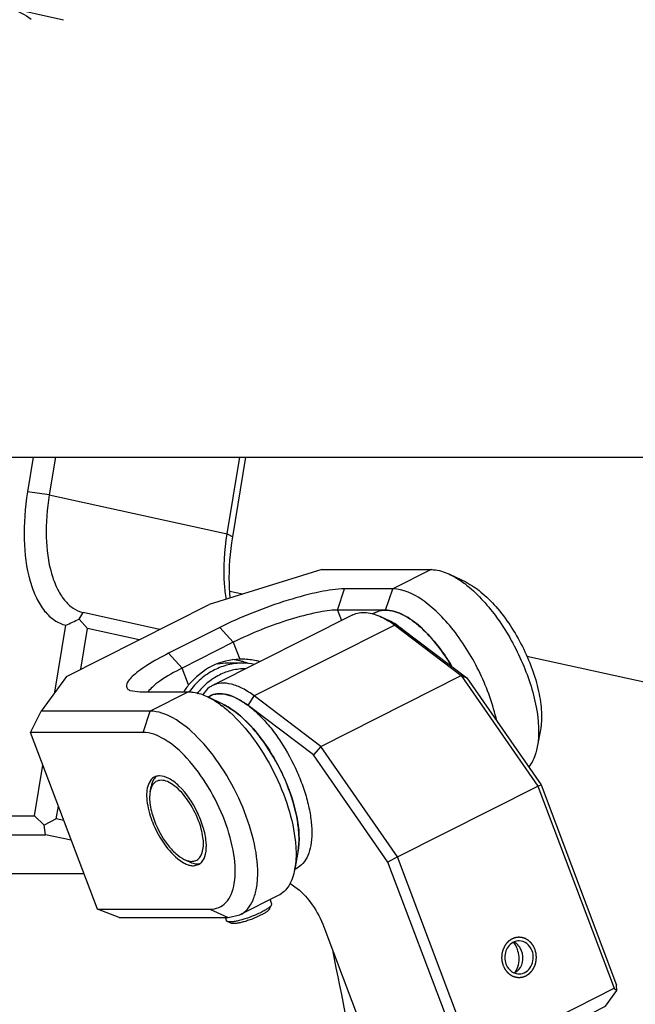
# Model space of a CAD drawing. Header units: millimetres. Extents: x -491 to 2059, y -393 to 795.
# Tile 290 of 323: x 1500 to 1515, y 151 to 175. Entities that reach past the tile are written whole.
import ezdxf

# ---------------------------------------------------------------- set-up
doc = ezdxf.new("R2010")
doc.units = ezdxf.units.MM
doc.header["$LTSCALE"] = 462.55
doc.layers.get('0').update_dxf_attribs({"linetype": 'CONTINUOUS'})
for name, color, linetype in [('2ND_ARM_V2_PITCH_ABL90', 7, 'CONTINUOUS'), ('_0302_DELTA_BOTTOM_COVER-3T_PBL108', 7, 'CONTINUOUS'), ('A2200202_ABL100', 7, 'CONTINUOUS'), ('A2300201_ABL98', 7, 'CONTINUOUS'), ('DR1SM11A1001_ABL95', 7, 'CONTINUOUS'), ('DR1SM11P1003_PBL96', 7, 'CONTINUOUS'), ('FWSRM-D10-V4-E2-T2_5_PBL204', 7, 'CONTINUOUS'), ('M2200201_PBL101', 7, 'CONTINUOUS'), ('M2200301_PBL202', 7, 'CONTINUOUS'), ('M2300101_PBL97', 7, 'CONTINUOUS'), ('M2300201_PBL99', 7, 'CONTINUOUS'), ('M2300301_PBL181', 7, 'CONTINUOUS'), ('M2300602_PBL109', 7, 'CONTINUOUS'), ('SSHH-ST-M3-5_203_PBL106', 7, 'CONTINUOUS'), ('WFM_0608_06_2_PBL102', 7, 'CONTINUOUS'), ('WFM_0608_06_2_PBL103', 7, 'CONTINUOUS'), ('오른쪽_7_VBL87', 7, 'CONTINUOUS')]:
    doc.layers.add(name, color=color, linetype=linetype)

# ---------------------------------------------------------------- blocks, each defined once
blk = doc.blocks.new('M2300101_PBL97', base_point=(2818.156, 1374.68))
at = {"layer": 'M2300101_PBL97', "color": 7}
for p, q in [((2820.383, 1385.495), (2813.379, 1383.33)), ((2820.383, 1385.495), (2827.176, 1385.495)), ((2829.347, 1384.709), (2828.379, 1385.18)), ((2824.795, 1384.295), (2821.795, 1384.295)), ((2804.512, 1378.861), (2813.379, 1383.33)), ((2824.348, 1382.979), (2821.348, 1382.979)), ((2814.033, 1381.895), (2810.858, 1380.295)), ((2814.879, 1380.979), (2811.704, 1379.379)), ((2815.371, 1379.93), (2815.276, 1379.928)), ((2804.512, 1378.861), (2802.921, 1376.695)), ((2808.45, 1377.989), (2809.095, 1377.895)), ((2809.095, 1377.895), (2812.095, 1377.895)), ((2814.266, 1377.109), (2813.298, 1377.58)), ((2802.267, 1375.379), (2802.921, 1376.695)), ((2809.714, 1376.695), (2802.921, 1376.695)), ((2833.974, 1375.527), (2833.777, 1374.468)), ((2806.424, 1364.381), (2802.267, 1375.379)), ((2809.267, 1375.379), (2802.267, 1375.379)), ((2818.894, 1367.927), (2818.697, 1366.868)), ((2812.402, 1367.084), (2812.718, 1367.156)), ((2817.671, 1365.229), (2815.289, 1364.029)), ((2807.771, 1363.864), (2806.424, 1364.381)), ((2806.424, 1364.381), (2813.424, 1364.381)), ((2807.771, 1363.864), (2814.564, 1363.864)), ((2814.564, 1363.864), (2815.289, 1364.029))]:
    blk.add_line(p, q, dxfattribs=at)
at = {"layer": 'M2300101_PBL97', "color": 2}
for p, q in [((2827.176, 1385.495), (2824.795, 1384.295)), ((2821.348, 1382.979), (2821.795, 1384.295)), ((2824.348, 1382.979), (2824.795, 1384.295)), ((2821.348, 1382.979), (2821.595, 1382.324)), ((2814.879, 1380.979), (2814.033, 1381.895)), ((2814.879, 1380.979), (2815.276, 1379.928)), ((2811.704, 1379.379), (2810.858, 1380.295)), ((2812.101, 1378.328), (2811.704, 1379.379)), ((2812.095, 1377.895), (2809.714, 1376.695)), ((2809.267, 1375.379), (2809.714, 1376.695)), ((2813.424, 1364.381), (2814.564, 1363.864))]:
    blk.add_line(p, q, dxfattribs=at)
at = {"layer": 'M2300101_PBL97', "color": 7}
for centre, radius, start, end in [((2825.211, 1379.292), 6.7, 52.7398, 52.91276), ((2814.363, 1375.934), 3.996, 77.05006, 83.27743), ((2814.354, 1375.894), 4.037, 74.04599, 77.0534), ((2814.343, 1375.857), 4.076, 69.01353, 74.04041), ((2814.918, 1375.973), 3.671, 145.80701, 148.26673), ((2814.903, 1375.983), 3.654, 140.07083, 145.80835), ((2810.13, 1371.692), 6.7, 52.7398, 52.91276), ((2810.282, 1371.954), 0.72, 94.91985, 103.28701), ((2810.288, 1371.888), 0.787, 89.96898, 94.94839), ((2815.668, 1372.09), 6.251, 200.70545, 201.26968), ((2812.426, 1367.737), 0.65, 296.72647, 307.51753), ((2812.414, 1367.752), 0.669, 307.51025, 309.95212), ((2812.389, 1367.781), 0.707, 310.0016, 316.8773), ((2814.57, 1367.636), 4.197, 349.44782, 350.16877)]:
    blk.add_arc(centre, radius, start, end, dxfattribs=at)
for points, knots in [([(2827.176, 1385.495), (2827.271, 1385.495), (2827.687, 1385.464), (2828.089, 1385.321), (2828.379, 1385.18)], [0, 0, 0, 0, 0.226401, 1, 1, 1, 1]), ([(2828.379, 1385.18), (2828.451, 1385.145), (2828.755, 1384.986), (2829.042, 1384.794), (2829.251, 1384.636)], [0, 0, 0, 0, 0.235218, 1, 1, 1, 1]), ([(2829.267, 1384.624), (2830.007, 1384.061), (2831.359, 1382.559), (2832.862, 1379.93), (2833.782, 1377.163), (2833.928, 1375.277), (2833.777, 1374.468)], [0, 0, 0, 0, 0.242475, 0.519182, 0.785294, 1, 1, 1, 1]), ([(2829.347, 1384.709), (2829.678, 1384.547), (2830.347, 1384.089), (2831.62, 1382.817), (2832.945, 1380.765), (2833.807, 1378.479), (2834.071, 1376.699), (2834.042, 1375.889), (2833.974, 1375.527)], [0, 0, 0, 0, 0.102625, 0.223641, 0.499993, 0.776347, 0.897364, 1, 1, 1, 1]), ([(2821.795, 1384.295), (2821.288, 1384.295), (2820.096, 1384.104), (2818.189, 1383.596), (2816.099, 1382.85), (2814.702, 1382.232), (2814.033, 1381.895)], [0, 0, 0, 0, 0.186256, 0.43985, 0.724936, 1, 1, 1, 1]), ([(2831.256, 1376.095), (2831.033, 1377.109), (2830.31, 1379.098), (2828.967, 1381.317), (2827.658, 1382.794), (2826.482, 1383.79), (2825.442, 1384.295), (2824.795, 1384.295)], [0, 0, 0, 0, 0.284764, 0.57436, 0.706198, 0.822673, 1, 1, 1, 1]), ([(2821.348, 1382.979), (2820.925, 1382.979), (2819.931, 1382.82), (2817.742, 1382.233), (2816.013, 1381.55), (2814.879, 1380.979)], [0, 0, 0, 0, 0.18634, 0.440048, 1, 1, 1, 1]), ([(2828.438, 1379.525), (2828.145, 1380.015), (2827.528, 1380.911), (2826.483, 1382.013), (2825.435, 1382.75), (2824.681, 1382.979), (2824.348, 1382.979)], [0, 0, 0, 0, 0.309982, 0.588018, 0.819171, 1, 1, 1, 1]), ([(2810.858, 1380.295), (2810.395, 1380.062), (2809.756, 1379.713), (2809.014, 1379.21), (2808.62, 1378.889), (2808.359, 1378.604), (2808.212, 1378.351), (2808.247, 1378.099), (2808.381, 1378.019), (2808.45, 1377.989)], [0, 0, 0, 0, 0.412777, 0.579255, 0.714318, 0.816487, 0.887692, 0.939836, 1, 1, 1, 1]), ([(2815.276, 1379.928), (2814.683, 1379.914), (2813.464, 1379.6), (2812.499, 1378.804), (2812.101, 1378.328)], [0, 0, 0, 0, 0.489033, 1, 1, 1, 1]), ([(2816.515, 1379.781), (2816.419, 1379.805), (2816.043, 1379.889), (2815.657, 1379.929), (2815.371, 1379.929)], [0, 0, 0, 0, 0.257349, 1, 1, 1, 1]), ([(2811.704, 1379.379), (2811.221, 1379.135), (2810.571, 1378.778), (2809.879, 1378.248), (2809.647, 1378.004), (2809.579, 1377.887)], [0, 0, 0, 0, 0.620769, 0.843876, 1, 1, 1, 1]), ([(2812.095, 1377.895), (2812.19, 1377.895), (2812.606, 1377.864), (2813.008, 1377.721), (2813.298, 1377.58)], [0, 0, 0, 0, 0.226401, 1, 1, 1, 1]), ([(2813.298, 1377.58), (2813.371, 1377.545), (2813.674, 1377.386), (2813.961, 1377.194), (2814.17, 1377.036)], [0, 0, 0, 0, 0.235218, 1, 1, 1, 1]), ([(2815.289, 1364.029), (2815.466, 1364.117), (2815.801, 1364.386), (2816.147, 1364.975), (2816.353, 1365.726), (2816.447, 1366.99), (2816.175, 1368.812), (2815.392, 1371.058), (2814.223, 1373.217), (2812.805, 1375.023), (2811.326, 1376.272), (2810.204, 1376.695), (2809.714, 1376.695)], [0, 0, 0, 0, 0.037524, 0.079216, 0.127775, 0.184204, 0.318831, 0.473916, 0.634179, 0.783155, 0.907057, 1, 1, 1, 1]), ([(2814.186, 1377.024), (2814.226, 1376.993), (2814.391, 1376.865), (2814.55, 1376.729), (2814.668, 1376.624)], [0, 0, 0, 0, 0.243269, 1, 1, 1, 1]), ([(2814.266, 1377.109), (2814.31, 1377.088), (2814.489, 1376.996), (2814.661, 1376.89), (2814.788, 1376.804)], [0, 0, 0, 0, 0.239333, 1, 1, 1, 1]), ([(2814.668, 1376.624), (2815.209, 1376.136), (2816.221, 1374.966), (2817.437, 1372.958), (2818.33, 1370.785), (2818.67, 1369.276), (2818.741, 1368.549)], [0, 0, 0, 0, 0.23751, 0.499855, 0.762276, 1, 1, 1, 1]), ([(2814.788, 1376.804), (2815.451, 1376.355), (2816.673, 1375.073), (2818.036, 1372.784), (2818.883, 1370.333), (2819.028, 1368.648), (2818.894, 1367.927)], [0, 0, 0, 0, 0.236768, 0.51366, 0.782946, 1, 1, 1, 1]), ([(2813.424, 1364.381), (2813.609, 1364.381), (2813.982, 1364.446), (2814.457, 1364.788), (2814.784, 1365.329), (2815.049, 1366.337), (2814.964, 1367.923), (2814.389, 1369.953), (2813.4, 1371.984), (2812.131, 1373.726), (2810.777, 1374.948), (2809.724, 1375.379), (2809.267, 1375.379)], [0, 0, 0, 0, 0.03919, 0.077571, 0.120198, 0.170409, 0.296333, 0.450149, 0.615312, 0.772135, 0.903183, 1, 1, 1, 1]), ([(2833.777, 1374.468), (2833.754, 1374.342), (2833.651, 1373.899), (2833.452, 1373.469), (2833.239, 1373.218)], [0, 0, 0, 0, 0.279503, 1, 1, 1, 1]), ([(2809.973, 1372.603), (2809.931, 1372.582), (2809.76, 1372.471), (2809.648, 1372.286), (2809.594, 1372.141)], [0, 0, 0, 0, 0.23261, 1, 1, 1, 1]), ([(2812.905, 1367.297), (2813.035, 1367.435), (2813.208, 1367.867), (2813.213, 1368.622), (2813.026, 1369.511), (2812.541, 1370.729), (2811.823, 1371.808), (2810.944, 1372.514), (2810.488, 1372.675), (2810.289, 1372.675)], [0, 0, 0, 0, 0.085588, 0.199265, 0.338669, 0.49328, 0.791107, 0.909847, 1, 1, 1, 1]), ([(2809.594, 1372.141), (2809.478, 1371.83), (2809.465, 1371.03), (2809.666, 1370.287), (2809.82, 1369.88)], [0, 0, 0, 0, 0.43252, 1, 1, 1, 1]), ([(2809.843, 1369.822), (2810.051, 1369.286), (2810.563, 1368.351), (2811.308, 1367.555), (2811.724, 1367.306)], [0, 0, 0, 0, 0.542748, 1, 1, 1, 1]), ([(2818.741, 1368.549), (2818.756, 1368.403), (2818.794, 1367.86), (2818.774, 1367.311), (2818.706, 1366.92)], [0, 0, 0, 0, 0.271151, 1, 1, 1, 1]), ([(2811.724, 1367.306), (2811.754, 1367.288), (2811.868, 1367.223), (2811.988, 1367.169), (2812.08, 1367.139)], [0, 0, 0, 0, 0.265995, 1, 1, 1, 1]), ([(2812.08, 1367.139), (2812.108, 1367.131), (2812.212, 1367.1), (2812.322, 1367.084), (2812.402, 1367.084)], [0, 0, 0, 0, 0.266491, 1, 1, 1, 1]), ([(2818.697, 1366.868), (2818.63, 1366.51), (2818.431, 1365.861), (2817.937, 1365.363), (2817.671, 1365.229)], [0, 0, 0, 0, 0.549289, 1, 1, 1, 1])]:
    blk.add_open_spline(points, degree=3, knots=knots, dxfattribs=at)
blk.add_open_spline([(2810.117, 1372.655), (2810.067, 1372.644), (2810.019, 1372.626), (2809.973, 1372.603)], degree=3, dxfattribs=at)
blk = doc.blocks.new('SSHH-ST-M3-5_203_PBL106', base_point=(2815.822, 1364.23))
at = {"layer": 'SSHH-ST-M3-5_203_PBL106', "color": 7}
for p, q in [((2817.137, 1364.406), (2817.254, 1364.651)), ((2817.165, 1364.974), (2817.262, 1364.719)), ((2814.378, 1363.864), (2814.455, 1363.659)), ((2814.756, 1363.506), (2814.507, 1363.613))]:
    blk.add_line(p, q, dxfattribs=at)
for points, knots in [([(2817.137, 1364.406), (2817.13, 1364.392), (2817.111, 1364.363), (2817.052, 1364.3), (2816.944, 1364.215), (2816.777, 1364.11), (2816.649, 1364.041), (2816.578, 1364.006)], [0, 0, 0, 0, 0.066121, 0.149722, 0.370395, 0.657598, 1, 1, 1, 1]), ([(2817.254, 1364.651), (2817.246, 1364.635), (2817.224, 1364.601), (2817.156, 1364.529), (2817.031, 1364.431), (2816.839, 1364.31), (2816.69, 1364.23), (2816.609, 1364.189)], [0, 0, 0, 0, 0.066122, 0.149724, 0.370397, 0.657603, 1, 1, 1, 1]), ([(2817.262, 1364.719), (2817.265, 1364.709), (2817.267, 1364.685), (2817.259, 1364.663), (2817.254, 1364.651)], [0, 0, 0, 0, 0.451769, 1, 1, 1, 1]), ([(2816.578, 1364.006), (2816.406, 1363.919), (2816.137, 1363.803), (2815.772, 1363.672), (2815.504, 1363.59), (2815.258, 1363.53), (2815.048, 1363.493), (2814.899, 1363.482), (2814.807, 1363.491), (2814.771, 1363.5), (2814.756, 1363.506)], [0, 0, 0, 0, 0.302197, 0.458553, 0.60774, 0.742192, 0.855287, 0.941943, 0.97451, 1, 1, 1, 1]), ([(2816.609, 1364.189), (2816.389, 1364.078), (2815.937, 1363.886), (2815.47, 1363.736), (2815.234, 1363.677)], [0, 0, 0, 0, 0.50306, 1, 1, 1, 1]), ([(2814.507, 1363.613), (2814.495, 1363.618), (2814.474, 1363.629), (2814.459, 1363.649), (2814.455, 1363.659)], [0, 0, 0, 0, 0.548246, 1, 1, 1, 1]), ([(2815.234, 1363.677), (2815.152, 1363.657), (2815.001, 1363.623), (2814.795, 1363.593), (2814.649, 1363.586), (2814.558, 1363.596), (2814.522, 1363.606), (2814.507, 1363.613)], [0, 0, 0, 0, 0.34169, 0.627724, 0.848284, 0.932585, 1, 1, 1, 1])]:
    blk.add_open_spline(points, degree=3, knots=knots, dxfattribs=at)
blk = doc.blocks.new('M2300602_PBL109', base_point=(2811.347, 1369.933))
at = {"layer": 'M2300602_PBL109', "color": 7}
for p, q in [((2809.705, 1371.691), (2809.764, 1372.009)), ((2811.826, 1367.483), (2812.116, 1367.342))]:
    blk.add_line(p, q, dxfattribs=at)
for centre, radius, start, end in [((2810.635, 1371.609), 0.921, 150.51468, 154.65028), ((2812.339, 1368.417), 1.061, 253.88719, 258.19185)]:
    blk.add_arc(centre, radius, start, end, dxfattribs=at)
for points, knots in [([(2810.014, 1372.572), (2809.983, 1372.537), (2809.859, 1372.371), (2809.793, 1372.167), (2809.764, 1372.009)], [0, 0, 0, 0, 0.224012, 1, 1, 1, 1]), ([(2812.72, 1369.88), (2812.553, 1370.323), (2812.135, 1371.12), (2811.433, 1371.938), (2810.821, 1372.321), (2810.416, 1372.431), (2810.048, 1372.344), (2809.89, 1372.162), (2809.833, 1372.062)], [0, 0, 0, 0, 0.334687, 0.629996, 0.746531, 0.840054, 0.918754, 1, 1, 1, 1]), ([(2809.802, 1372.003), (2809.791, 1371.98), (2809.748, 1371.88), (2809.72, 1371.773), (2809.705, 1371.691)], [0, 0, 0, 0, 0.234462, 1, 1, 1, 1]), ([(2809.705, 1371.691), (2809.654, 1371.42), (2809.682, 1370.792), (2809.85, 1370.197), (2809.97, 1369.88)], [0, 0, 0, 0, 0.448271, 1, 1, 1, 1]), ([(2809.97, 1369.88), (2810.17, 1369.351), (2810.57, 1368.619), (2811.258, 1367.853), (2811.637, 1367.575), (2811.826, 1367.483)], [0, 0, 0, 0, 0.549482, 0.795586, 1, 1, 1, 1]), ([(2812.122, 1367.378), (2812.218, 1367.358), (2812.41, 1367.346), (2812.784, 1367.5), (2813.05, 1368.074), (2813.015, 1368.921), (2812.847, 1369.546), (2812.72, 1369.88)], [0, 0, 0, 0, 0.095264, 0.181686, 0.377128, 0.653306, 1, 1, 1, 1]), ([(2812.116, 1367.342), (2812.17, 1367.315), (2812.364, 1367.232), (2812.582, 1367.192), (2812.733, 1367.21)], [0, 0, 0, 0, 0.281857, 1, 1, 1, 1])]:
    blk.add_open_spline(points, degree=3, knots=knots, dxfattribs=at)
for points in [[(2810.112, 1372.661), (2810.077, 1372.635), (2810.044, 1372.604), (2810.014, 1372.572)], [(2811.826, 1367.483), (2811.896, 1367.449), (2811.969, 1367.419), (2812.045, 1367.397)], [(2812.733, 1367.21), (2812.771, 1367.214), (2812.809, 1367.222), (2812.846, 1367.233)]]:
    blk.add_open_spline(points, degree=3, dxfattribs=at)
blk = doc.blocks.new('FWSRM-D10-V4-E2-T2_5_PBL204', base_point=(2814.16, 1378.73))
at = {"layer": 'FWSRM-D10-V4-E2-T2_5_PBL204', "color": 7}
blk.add_line((2815.445, 1379.68), (2814.545, 1379.68), dxfattribs=at)
for centre, radius, start, end in [((2814.546, 1375.908), 3.772, 90.0195, 99.98329), ((2815.443, 1375.903), 3.777, 78.57066, 89.97327)]:
    blk.add_arc(centre, radius, start, end, dxfattribs=at)
for points, knots in [([(2815.445, 1379.68), (2815.148, 1379.68), (2814.548, 1379.608), (2813.982, 1379.398), (2813.713, 1379.262)], [0, 0, 0, 0, 0.496639, 1, 1, 1, 1]), ([(2813.713, 1379.262), (2813.404, 1379.106), (2812.815, 1378.708), (2812.337, 1378.182), (2812.127, 1377.893)], [0, 0, 0, 0, 0.491853, 1, 1, 1, 1]), ([(2815.647, 1379.329), (2815.367, 1379.332), (2814.799, 1379.267), (2814.263, 1379.069), (2814.009, 1378.941)], [0, 0, 0, 0, 0.49665, 1, 1, 1, 1]), ([(2814.009, 1378.941), (2813.742, 1378.807), (2813.231, 1378.468), (2812.808, 1378.024), (2812.619, 1377.781)], [0, 0, 0, 0, 0.492444, 1, 1, 1, 1])]:
    blk.add_open_spline(points, degree=3, knots=knots, dxfattribs=at)
blk = doc.blocks.new('2ND_ARM_V2_PITCH_ABL90', base_point=(2797.87, 1374.49))
at = {"layer": 'FWSRM-D10-V4-E2-T2_5_PBL204'}
blk.add_blockref('FWSRM-D10-V4-E2-T2_5_PBL204', (2814.16, 1378.73), dxfattribs=at)
at = {"layer": 'M2300101_PBL97'}
blk.add_blockref('M2300101_PBL97', (2818.156, 1374.68), dxfattribs=at)
at = {"layer": 'M2300602_PBL109'}
blk.add_blockref('M2300602_PBL109', (2811.347, 1369.933), dxfattribs=at)
at = {"layer": 'SSHH-ST-M3-5_203_PBL106'}
blk.add_blockref('SSHH-ST-M3-5_203_PBL106', (2815.822, 1364.23), dxfattribs=at)
blk = doc.blocks.new('DR1SM11P1003_PBL96', base_point=(2988.396, 1059.509))
at = {"layer": 'DR1SM11P1003_PBL96', "color": 7}
blk.add_line((2739.54, 1392.482), (2964.961, 1392.482), dxfattribs=at)
blk = doc.blocks.new('DR1SM11A1001_ABL95', base_point=(2988.396, 1064.509))
at = {"layer": 'DR1SM11P1003_PBL96'}
blk.add_blockref('DR1SM11P1003_PBL96', (2988.396, 1059.509), dxfattribs=at)
blk = doc.blocks.new('M2300201_PBL99', base_point=(2825.851, 1368.593))
at = {"layer": 'M2300201_PBL99', "color": 7}
for p, q in [((2822.31, 1382.684), (2813.579, 1378.284)), ((2824.585, 1382.309), (2824.101, 1382.544)), ((2824.585, 1382.308), (2825.333, 1381.842)), ((2824.911, 1382.039), (2829.055, 1378.906)), ((2825.333, 1381.842), (2829.395, 1378.771)), ((2820.324, 1374.506), (2829.055, 1378.906)), ((2829.055, 1378.906), (2833.818, 1372.032)), ((2829.055, 1378.906), (2829.395, 1378.771)), ((2829.395, 1378.771), (2834.011, 1372.11)), ((2820.324, 1374.506), (2816.18, 1377.639)), ((2819.871, 1373.971), (2815.808, 1377.042)), ((2820.324, 1374.506), (2819.871, 1373.971)), ((2825.087, 1367.632), (2820.324, 1374.506)), ((2824.486, 1367.31), (2819.871, 1373.971)), ((2825.087, 1367.632), (2833.818, 1372.032)), ((2833.818, 1372.032), (2834.011, 1372.11)), ((2833.818, 1372.032), (2838.567, 1359.466)), ((2834.011, 1372.11), (2838.714, 1359.666)), ((2825.087, 1367.632), (2824.486, 1367.31)), ((2829.836, 1355.066), (2825.087, 1367.632)), ((2829.19, 1354.866), (2824.486, 1367.31)), ((2818.401, 1366.011), (2818.858, 1365.665)), ((2820.508, 1363.284), (2823.69, 1354.866)), ((2838.727, 1359.337), (2838.714, 1359.666)), ((2829.836, 1355.066), (2838.567, 1359.466)), ((2838.017, 1358.349), (2838.727, 1359.337)), ((2838.567, 1359.466), (2838.727, 1359.337)), ((2830.08, 1354.349), (2838.017, 1358.349)), ((2823.85, 1354.737), (2823.69, 1354.866)), ((2823.69, 1354.866), (2829.19, 1354.866)), ((2825.08, 1354.349), (2823.85, 1354.737)), ((2829.19, 1354.866), (2829.6, 1354.737)), ((2829.6, 1354.737), (2829.836, 1355.066)), ((2829.6, 1354.737), (2830.08, 1354.349)), ((2825.08, 1354.349), (2830.08, 1354.349))]:
    blk.add_line(p, q, dxfattribs=at)
at = {"layer": 'M2300201_PBL99', "color": 2}
for p, q in [((2824.911, 1382.039), (2816.18, 1377.639)), ((2825.333, 1381.842), (2824.911, 1382.039)), ((2815.808, 1377.042), (2816.18, 1377.639))]:
    blk.add_line(p, q, dxfattribs=at)
at = {"layer": 'M2300201_PBL99', "color": 7}
for centre, radius, start, end in [((2821.51, 1377.552), 5.63, 52.84601, 57.30636), ((2813.698, 1374.749), 3.077, 67.21101, 68.14897), ((2812.429, 1372.572), 5.603, 52.91174, 53.60387), ((2832.041, 1361.16), 0.794, 291.53063, 306.39458)]:
    blk.add_arc(centre, radius, start, end, dxfattribs=at)
for points, knots in [([(2822.31, 1382.684), (2822.558, 1382.809), (2823.202, 1382.902), (2823.797, 1382.692), (2824.101, 1382.544)], [0, 0, 0, 0, 0.450607, 1, 1, 1, 1]), ([(2824.101, 1382.544), (2824.138, 1382.526), (2824.292, 1382.448), (2824.441, 1382.36), (2824.551, 1382.29)], [0, 0, 0, 0, 0.241429, 1, 1, 1, 1]), ([(2816.18, 1377.639), (2815.95, 1377.813), (2815.499, 1378.108), (2814.802, 1378.392), (2814.148, 1378.472), (2813.748, 1378.369), (2813.579, 1378.284)], [0, 0, 0, 0, 0.307873, 0.572341, 0.798016, 1, 1, 1, 1]), ([(2813.579, 1378.284), (2813.519, 1378.254), (2813.279, 1378.11), (2813.087, 1377.894), (2812.975, 1377.714)], [0, 0, 0, 0, 0.241296, 1, 1, 1, 1]), ([(2814.03, 1377.779), (2813.974, 1377.779), (2813.759, 1377.768), (2813.545, 1377.708), (2813.403, 1377.635)], [0, 0, 0, 0, 0.26064, 1, 1, 1, 1]), ([(2814.844, 1377.605), (2814.774, 1377.633), (2814.512, 1377.727), (2814.233, 1377.779), (2814.03, 1377.779)], [0, 0, 0, 0, 0.270995, 1, 1, 1, 1]), ([(2815.754, 1377.082), (2815.682, 1377.135), (2815.409, 1377.327), (2815.115, 1377.491), (2814.89, 1377.586)], [0, 0, 0, 0, 0.267628, 1, 1, 1, 1]), ([(2818.858, 1365.665), (2819.222, 1365.39), (2819.87, 1364.638), (2820.325, 1363.768), (2820.508, 1363.284)], [0, 0, 0, 0, 0.468815, 1, 1, 1, 1]), ([(2832.337, 1362.352), (2832.105, 1362.254), (2831.721, 1361.806), (2831.734, 1361.233), (2831.83, 1360.98)], [0, 0, 0, 0, 0.482398, 1, 1, 1, 1]), ([(2832.801, 1361.8), (2832.785, 1361.844), (2832.712, 1362.007), (2832.601, 1362.156), (2832.5, 1362.24)], [0, 0, 0, 0, 0.261593, 1, 1, 1, 1]), ([(2833.457, 1361.8), (2833.391, 1361.973), (2833.178, 1362.285), (2832.814, 1362.415), (2832.643, 1362.415)], [0, 0, 0, 0, 0.518929, 1, 1, 1, 1]), ([(2832.512, 1360.521), (2832.69, 1360.652), (2832.938, 1361.093), (2832.886, 1361.577), (2832.801, 1361.8)], [0, 0, 0, 0, 0.48092, 1, 1, 1, 1]), ([(2832.643, 1360.365), (2832.79, 1360.365), (2833.097, 1360.459), (2833.535, 1360.937), (2833.571, 1361.496), (2833.457, 1361.8)], [0, 0, 0, 0, 0.233765, 0.482271, 1, 1, 1, 1]), ([(2831.83, 1360.98), (2831.853, 1360.919), (2831.961, 1360.693), (2832.158, 1360.507), (2832.326, 1360.433)], [0, 0, 0, 0, 0.262221, 1, 1, 1, 1])]:
    blk.add_open_spline(points, degree=3, knots=knots, dxfattribs=at)
at = {"layer": 'M2300201_PBL99', "color": 134}
for points in [[(2833.635, 1361.89), (2833.627, 1361.908), (2833.61, 1361.943), (2833.588, 1361.988), (2833.571, 1362.023), (2833.558, 1362.05), (2833.547, 1362.072), (2833.54, 1362.088), (2833.535, 1362.096), (2833.533, 1362.103), (2833.528, 1362.109), (2833.522, 1362.117), (2833.512, 1362.13), (2833.498, 1362.15), (2833.481, 1362.173), (2833.464, 1362.196), (2833.447, 1362.219), (2833.43, 1362.243), (2833.415, 1362.262), (2833.405, 1362.275), (2833.4, 1362.283), (2833.396, 1362.289), (2833.39, 1362.294), (2833.383, 1362.3), (2833.371, 1362.311), (2833.354, 1362.327), (2833.333, 1362.346), (2833.313, 1362.365), (2833.292, 1362.384), (2833.271, 1362.403), (2833.254, 1362.418), (2833.242, 1362.43), (2833.235, 1362.436), (2833.23, 1362.441), (2833.224, 1362.444), (2833.216, 1362.449), (2833.202, 1362.457), (2833.182, 1362.469), (2833.158, 1362.483), (2833.134, 1362.497), (2833.11, 1362.511), (2833.09, 1362.523), (2833.074, 1362.533), (2833.062, 1362.54), (2833.052, 1362.546), (2833.044, 1362.55), (2833.039, 1362.554), (2833.032, 1362.556), (2833.024, 1362.559), (2833.013, 1362.562), (2833, 1362.566), (2832.983, 1362.572), (2832.962, 1362.579), (2832.937, 1362.587), (2832.911, 1362.595), (2832.886, 1362.604), (2832.865, 1362.611), (2832.85, 1362.616), (2832.842, 1362.618), (2832.835, 1362.621), (2832.829, 1362.621), (2832.82, 1362.622), (2832.805, 1362.623), (2832.783, 1362.625), (2832.756, 1362.628), (2832.73, 1362.63), (2832.704, 1362.633), (2832.682, 1362.635), (2832.664, 1362.636), (2832.651, 1362.637), (2832.64, 1362.639), (2832.631, 1362.639), (2832.625, 1362.64), (2832.618, 1362.639), (2832.609, 1362.638), (2832.598, 1362.636), (2832.585, 1362.635), (2832.568, 1362.632), (2832.546, 1362.629), (2832.52, 1362.626), (2832.493, 1362.622), (2832.472, 1362.62), (2832.454, 1362.617), (2832.441, 1362.615), (2832.43, 1362.614), (2832.421, 1362.613), (2832.415, 1362.612), (2832.408, 1362.61), (2832.4, 1362.607), (2832.389, 1362.602), (2832.376, 1362.598), (2832.359, 1362.591), (2832.338, 1362.583), (2832.312, 1362.574), (2832.287, 1362.564), (2832.261, 1362.555), (2832.24, 1362.547), (2832.225, 1362.541), (2832.217, 1362.538), (2832.21, 1362.536), (2832.204, 1362.532), (2832.197, 1362.527), (2832.183, 1362.518), (2832.164, 1362.506), (2832.141, 1362.491), (2832.118, 1362.476), (2832.095, 1362.461), (2832.072, 1362.447), (2832.053, 1362.434), (2832.039, 1362.426), (2832.031, 1362.42), (2832.025, 1362.417), (2832.021, 1362.412), (2832.014, 1362.405), (2832.002, 1362.394), (2831.985, 1362.377), (2831.965, 1362.358), (2831.945, 1362.338), (2831.925, 1362.318), (2831.905, 1362.298), (2831.888, 1362.282), (2831.876, 1362.27), (2831.87, 1362.264), (2831.864, 1362.259), (2831.861, 1362.253), (2831.855, 1362.245), (2831.846, 1362.231), (2831.832, 1362.211), (2831.815, 1362.187), (2831.799, 1362.163), (2831.783, 1362.139), (2831.766, 1362.115), (2831.753, 1362.096), (2831.743, 1362.082), (2831.738, 1362.074), (2831.733, 1362.068), (2831.73, 1362.061), (2831.726, 1362.052), (2831.719, 1362.035), (2831.709, 1362.012), (2831.697, 1361.985), (2831.684, 1361.957), (2831.672, 1361.93), (2831.66, 1361.902), (2831.65, 1361.879), (2831.642, 1361.863), (2831.639, 1361.854), (2831.635, 1361.847), (2831.634, 1361.839), (2831.631, 1361.83), (2831.627, 1361.812), (2831.621, 1361.788), (2831.614, 1361.759), (2831.607, 1361.729), (2831.599, 1361.7), (2831.592, 1361.671), (2831.586, 1361.646), (2831.582, 1361.629), (2831.58, 1361.619), (2831.577, 1361.612), (2831.577, 1361.604), (2831.576, 1361.594), (2831.575, 1361.576), (2831.573, 1361.551), (2831.571, 1361.521), (2831.569, 1361.49), (2831.567, 1361.46), (2831.565, 1361.43), (2831.563, 1361.404), (2831.562, 1361.387), (2831.561, 1361.376), (2831.56, 1361.369), (2831.562, 1361.361), (2831.562, 1361.351), (2831.564, 1361.333), (2831.567, 1361.308), (2831.57, 1361.278), (2831.573, 1361.248), (2831.576, 1361.217), (2831.579, 1361.187), (2831.581, 1361.162), (2831.583, 1361.144), (2831.584, 1361.134), (2831.585, 1361.126), (2831.587, 1361.119), (2831.59, 1361.109), (2831.595, 1361.092), (2831.601, 1361.067), (2831.61, 1361.038), (2831.621, 1360.998), (2831.634, 1360.949), (2831.645, 1360.91), (2831.651, 1360.89)], [(2831.651, 1360.89), (2831.66, 1360.872), (2831.677, 1360.837), (2831.698, 1360.793), (2831.715, 1360.757), (2831.728, 1360.73), (2831.739, 1360.708), (2831.746, 1360.693), (2831.751, 1360.684), (2831.754, 1360.677), (2831.758, 1360.671), (2831.764, 1360.664), (2831.774, 1360.65), (2831.788, 1360.631), (2831.805, 1360.607), (2831.822, 1360.584), (2831.84, 1360.561), (2831.857, 1360.538), (2831.871, 1360.518), (2831.881, 1360.505), (2831.887, 1360.497), (2831.891, 1360.491), (2831.896, 1360.487), (2831.903, 1360.48), (2831.915, 1360.469), (2831.932, 1360.453), (2831.953, 1360.434), (2831.974, 1360.415), (2831.994, 1360.397), (2832.015, 1360.378), (2832.032, 1360.362), (2832.044, 1360.351), (2832.051, 1360.345), (2832.056, 1360.339), (2832.062, 1360.336), (2832.07, 1360.331), (2832.084, 1360.323), (2832.104, 1360.311), (2832.128, 1360.297), (2832.152, 1360.283), (2832.176, 1360.269), (2832.196, 1360.257), (2832.212, 1360.248), (2832.224, 1360.241), (2832.234, 1360.235), (2832.242, 1360.23), (2832.248, 1360.226), (2832.254, 1360.225), (2832.263, 1360.222), (2832.273, 1360.218), (2832.286, 1360.214), (2832.303, 1360.208), (2832.324, 1360.202), (2832.349, 1360.193), (2832.375, 1360.185), (2832.4, 1360.177), (2832.421, 1360.17), (2832.436, 1360.165), (2832.445, 1360.162), (2832.451, 1360.16), (2832.458, 1360.159), (2832.466, 1360.158), (2832.482, 1360.157), (2832.504, 1360.155), (2832.53, 1360.153), (2832.556, 1360.15), (2832.583, 1360.148), (2832.605, 1360.146), (2832.622, 1360.144), (2832.635, 1360.143), (2832.646, 1360.142), (2832.655, 1360.141), (2832.662, 1360.14), (2832.668, 1360.141), (2832.677, 1360.142), (2832.688, 1360.144), (2832.701, 1360.146), (2832.718, 1360.148), (2832.74, 1360.151), (2832.767, 1360.154), (2832.793, 1360.158), (2832.815, 1360.161), (2832.832, 1360.163), (2832.845, 1360.165), (2832.856, 1360.166), (2832.865, 1360.168), (2832.872, 1360.168), (2832.878, 1360.171), (2832.886, 1360.174), (2832.897, 1360.178), (2832.91, 1360.183), (2832.927, 1360.189), (2832.948, 1360.197), (2832.974, 1360.206), (2832.999, 1360.216), (2833.025, 1360.225), (2833.046, 1360.233), (2833.061, 1360.239), (2833.07, 1360.242), (2833.076, 1360.244), (2833.082, 1360.248), (2833.09, 1360.253), (2833.103, 1360.262), (2833.122, 1360.274), (2833.145, 1360.289), (2833.168, 1360.304), (2833.191, 1360.319), (2833.214, 1360.334), (2833.234, 1360.346), (2833.247, 1360.355), (2833.255, 1360.36), (2833.261, 1360.363), (2833.266, 1360.368), (2833.272, 1360.375), (2833.284, 1360.387), (2833.301, 1360.403), (2833.321, 1360.423), (2833.341, 1360.442), (2833.361, 1360.462), (2833.381, 1360.482), (2833.398, 1360.498), (2833.41, 1360.51), (2833.416, 1360.517), (2833.422, 1360.521), (2833.426, 1360.528), (2833.431, 1360.535), (2833.441, 1360.549), (2833.454, 1360.569), (2833.471, 1360.593), (2833.487, 1360.617), (2833.504, 1360.641), (2833.52, 1360.665), (2833.534, 1360.685), (2833.543, 1360.699), (2833.549, 1360.707), (2833.553, 1360.712), (2833.556, 1360.72), (2833.56, 1360.729), (2833.567, 1360.745), (2833.577, 1360.768), (2833.59, 1360.795), (2833.602, 1360.823), (2833.614, 1360.851), (2833.626, 1360.878), (2833.637, 1360.901), (2833.644, 1360.917), (2833.648, 1360.927), (2833.651, 1360.933), (2833.653, 1360.941), (2833.655, 1360.951), (2833.659, 1360.968), (2833.665, 1360.992), (2833.672, 1361.022), (2833.68, 1361.051), (2833.687, 1361.08), (2833.694, 1361.11), (2833.7, 1361.134), (2833.704, 1361.151), (2833.707, 1361.161), (2833.709, 1361.168), (2833.709, 1361.176), (2833.71, 1361.186), (2833.711, 1361.204), (2833.713, 1361.229), (2833.715, 1361.259), (2833.717, 1361.29), (2833.719, 1361.32), (2833.721, 1361.351), (2833.723, 1361.376), (2833.724, 1361.394), (2833.725, 1361.404), (2833.726, 1361.411), (2833.725, 1361.419), (2833.724, 1361.429), (2833.722, 1361.447), (2833.719, 1361.472), (2833.716, 1361.502), (2833.713, 1361.533), (2833.71, 1361.563), (2833.707, 1361.593), (2833.705, 1361.618), (2833.703, 1361.636), (2833.702, 1361.646), (2833.702, 1361.654), (2833.699, 1361.661), (2833.697, 1361.671), (2833.692, 1361.688), (2833.685, 1361.713), (2833.677, 1361.742), (2833.666, 1361.782), (2833.652, 1361.831), (2833.641, 1361.87), (2833.635, 1361.89)]]:
    blk.add_open_spline(points, degree=3, knots=[0, 0, 0, 0, 0.015625, 0.03125, 0.039062, 0.046875, 0.054688, 0.058594, 0.060547, 0.0625, 0.064453, 0.066406, 0.070312, 0.078125, 0.085938, 0.09375, 0.101562, 0.109375, 0.117188, 0.121094, 0.123047, 0.125, 0.126953, 0.128906, 0.132812, 0.140625, 0.148438, 0.15625, 0.164062, 0.171875, 0.179688, 0.183594, 0.185547, 0.1875, 0.189453, 0.191406, 0.195312, 0.203125, 0.210938, 0.21875, 0.226562, 0.234375, 0.238281, 0.242188, 0.246094, 0.248047, 0.25, 0.251953, 0.253906, 0.257812, 0.261719, 0.265625, 0.273438, 0.28125, 0.289062, 0.296875, 0.304688, 0.308594, 0.310547, 0.3125, 0.314453, 0.316406, 0.320312, 0.328125, 0.335938, 0.34375, 0.351562, 0.359375, 0.363281, 0.367188, 0.371094, 0.373047, 0.375, 0.376953, 0.378906, 0.382812, 0.386719, 0.390625, 0.398438, 0.40625, 0.414062, 0.421875, 0.425781, 0.429688, 0.433594, 0.435547, 0.4375, 0.439453, 0.441406, 0.445312, 0.449219, 0.453125, 0.460938, 0.46875, 0.476562, 0.484375, 0.492188, 0.496094, 0.498047, 0.5, 0.501953, 0.503906, 0.507812, 0.515625, 0.523438, 0.53125, 0.539062, 0.546875, 0.554688, 0.558594, 0.560547, 0.5625, 0.564453, 0.566406, 0.570312, 0.578125, 0.585938, 0.59375, 0.601562, 0.609375, 0.617188, 0.621094, 0.623047, 0.625, 0.626953, 0.628906, 0.632812, 0.640625, 0.648438, 0.65625, 0.664062, 0.671875, 0.679688, 0.683594, 0.685547, 0.6875, 0.689453, 0.691406, 0.695312, 0.703125, 0.710938, 0.71875, 0.726562, 0.734375, 0.742188, 0.746094, 0.748047, 0.75, 0.751953, 0.753906, 0.757812, 0.765625, 0.773438, 0.78125, 0.789062, 0.796875, 0.804688, 0.808594, 0.810547, 0.8125, 0.814453, 0.816406, 0.820312, 0.828125, 0.835938, 0.84375, 0.851562, 0.859375, 0.867188, 0.871094, 0.873047, 0.875, 0.876953, 0.878906, 0.882812, 0.890625, 0.898438, 0.90625, 0.914062, 0.921875, 0.929688, 0.933594, 0.935547, 0.9375, 0.939453, 0.941406, 0.945312, 0.953125, 0.960938, 0.96875, 0.984375, 1, 1, 1, 1], dxfattribs=at)
at = {"layer": 'M2300201_PBL99', "color": 7}
for points in [[(2832.643, 1362.415), (2832.539, 1362.415), (2832.433, 1362.393), (2832.337, 1362.352)], [(2832.5, 1362.24), (2832.451, 1362.281), (2832.398, 1362.316), (2832.341, 1362.344)], [(2832.326, 1360.433), (2832.425, 1360.389), (2832.535, 1360.365), (2832.643, 1360.365)]]:
    blk.add_open_spline(points, degree=3, dxfattribs=at)
blk = doc.blocks.new('WFM_0608_06_2_PBL102', base_point=(2825.982, 1381.229))
at = {"layer": 'WFM_0608_06_2_PBL102', "color": 7}
blk.add_line((2823.726, 1382.838), (2823.499, 1382.723), dxfattribs=at)
for centre, radius, start, end in [((2822.977, 1379.007), 3.673, 62.48747, 64.1295), ((2821.948, 1377.365), 5.612, 52.9513, 53.9292), ((2821.79, 1377.156), 5.875, 51.85434, 52.95041)]:
    blk.add_arc(centre, radius, start, end, dxfattribs=at)
for points, knots in [([(2823.726, 1382.838), (2823.819, 1382.885), (2824.023, 1382.957), (2824.238, 1382.979), (2824.348, 1382.979)], [0, 0, 0, 0, 0.488726, 1, 1, 1, 1]), ([(2824.348, 1382.979), (2824.684, 1382.979), (2825.222, 1382.815), (2825.885, 1382.431), (2826.64, 1381.852), (2827.551, 1380.883), (2828.171, 1379.977), (2828.465, 1379.48)], [0, 0, 0, 0, 0.180526, 0.289926, 0.412171, 0.690239, 1, 1, 1, 1]), ([(2825.252, 1381.901), (2825.204, 1381.937), (2825.018, 1382.068), (2824.822, 1382.186), (2824.673, 1382.264)], [0, 0, 0, 0, 0.261615, 1, 1, 1, 1])]:
    blk.add_open_spline(points, degree=3, knots=knots, dxfattribs=at)
blk = doc.blocks.new('WFM_0608_06_2_PBL103', base_point=(2816.527, 1372.322))
at = {"layer": 'WFM_0608_06_2_PBL103', "color": 7}
for p, q in [((2813.297, 1377.582), (2813.408, 1377.638)), ((2818.698, 1366.866), (2818.808, 1366.922))]:
    blk.add_line(p, q, dxfattribs=at)
blk.add_arc((2812.659, 1373.808), 3.671, 62.50439, 64.12835, dxfattribs=at)
for points, knots in [([(2813.408, 1377.638), (2813.501, 1377.685), (2813.705, 1377.757), (2813.92, 1377.779), (2814.029, 1377.779)], [0, 0, 0, 0, 0.488726, 1, 1, 1, 1]), ([(2814.029, 1377.779), (2814.449, 1377.779), (2815.124, 1377.525), (2815.929, 1376.972), (2816.588, 1376.374), (2817.23, 1375.644), (2818.049, 1374.511), (2818.733, 1373.248), (2819.253, 1371.922), (2819.54, 1370.941), (2819.717, 1370.004), (2819.777, 1369.141), (2819.72, 1368.377), (2819.543, 1367.733), (2819.247, 1367.228), (2818.959, 1366.998), (2818.808, 1366.922)], [0, 0, 0, 0, 0.092854, 0.151169, 0.216963, 0.289102, 0.365987, 0.526111, 0.605333, 0.681217, 0.751929, 0.815967, 0.872343, 0.92086, 0.96252, 1, 1, 1, 1]), ([(2815.315, 1376.399), (2815.236, 1376.467), (2814.934, 1376.714), (2814.607, 1376.933), (2814.354, 1377.065)], [0, 0, 0, 0, 0.268092, 1, 1, 1, 1]), ([(2818.947, 1369.191), (2818.925, 1369.502), (2818.834, 1370.147), (2818.498, 1371.48), (2817.822, 1373.143), (2816.888, 1374.676), (2816.016, 1375.739), (2815.551, 1376.196), (2815.315, 1376.399)], [0, 0, 0, 0, 0.113321, 0.236494, 0.499992, 0.763495, 0.886672, 1, 1, 1, 1]), ([(2818.903, 1367.98), (2818.919, 1368.072), (2818.972, 1368.473), (2818.97, 1368.881), (2818.947, 1369.191)], [0, 0, 0, 0, 0.231181, 1, 1, 1, 1])]:
    blk.add_open_spline(points, degree=3, knots=knots, dxfattribs=at)
blk = doc.blocks.new('M2300301_PBL181', base_point=(2894.195, 1191.378))
at = {"layer": 'M2300301_PBL181', "color": 7}
blk.add_arc((2831.537, 1361.099), 1.078, 322.77898, 325.26109, dxfattribs=at)
blk.add_open_spline([(2832.423, 1360.485), (2832.604, 1360.746), (2832.728, 1361.436), (2832.503, 1362.077), (2832.303, 1362.337)], degree=3, knots=[0, 0, 0, 0, 0.492329, 1, 1, 1, 1], dxfattribs=at)
blk = doc.blocks.new('A2300201_ABL98', base_point=(2891.106, 1191.447))
at = {"layer": 'M2300201_PBL99'}
blk.add_blockref('M2300201_PBL99', (2825.851, 1368.593), dxfattribs=at)
at = {"layer": 'M2300301_PBL181'}
blk.add_blockref('M2300301_PBL181', (2894.195, 1191.378), dxfattribs=at)
at = {"layer": 'WFM_0608_06_2_PBL102'}
blk.add_blockref('WFM_0608_06_2_PBL102', (2825.982, 1381.229), dxfattribs=at)
at = {"layer": 'WFM_0608_06_2_PBL103'}
blk.add_blockref('WFM_0608_06_2_PBL103', (2816.527, 1372.322), dxfattribs=at)
blk = doc.blocks.new('M2200201_PBL101', base_point=(2797.09, 1393.59))
at = {"layer": 'M2200201_PBL101', "color": 7}
for p, q in [((2800.616, 1420.494), (2804.316, 1419.682)), ((2785.583, 1390.325), (2785.938, 1392.482)), ((2802.438, 1392.482), (2802.083, 1390.325)), ((2803.819, 1392.482), (2803.434, 1390.138)), ((2814.494, 1387.712), (2815.279, 1392.482)), ((2814.845, 1387.525), (2815.661, 1392.482)), ((2810.298, 1381.777), (2805.539, 1382.821)), ((2805.295, 1382.425), (2805.819, 1381.845)), ((2780.469, 1382.032), (2778.519, 1370.185)), ((2803.784, 1377.869), (2804.469, 1382.032)), ((2805.402, 1379.31), (2805.819, 1381.845)), ((2809.034, 1381.14), (2805.819, 1381.845)), ((2802.519, 1370.185), (2803.038, 1373.338)), ((2803.87, 1369.998), (2804.001, 1370.792)), ((2778.614, 1369.6), (2778.519, 1370.185)), ((2778.519, 1370.185), (2802.519, 1370.185)), ((2803.114, 1369.6), (2802.519, 1370.185)), ((2803.87, 1369.998), (2803.114, 1369.6)), ((2804.34, 1369.895), (2803.87, 1369.998)), ((2779.208, 1369.016), (2778.614, 1369.6)), ((2803.208, 1369.016), (2803.114, 1369.6)), ((2790.269, 1366.589), (2779.208, 1369.016)), ((2779.208, 1369.016), (2803.208, 1369.016)), ((2804.804, 1368.666), (2803.208, 1369.016)), ((2805.589, 1366.589), (2790.269, 1366.589))]:
    blk.add_line(p, q, dxfattribs=at)
at = {"layer": 'M2200201_PBL101', "color": 2}
for p, q in [((2803.434, 1390.138), (2802.083, 1390.325)), ((2803.434, 1390.138), (2814.494, 1387.712)), ((2814.494, 1387.712), (2814.845, 1387.525))]:
    blk.add_line(p, q, dxfattribs=at)
at = {"layer": 'M2200201_PBL101', "color": 7}
for centre, radius, start, end in [((2763.053, 1413.485), 35.744, 299.66382, 300.92151), ((2780.52, 1386.022), 3.339, 297.7683, 300.89827), ((2780.291, 1386.399), 3.78, 300.94044, 305.72759), ((2797.746, 1387.348), 9.012, 326.88897, 329.84442), ((2766.537, 1392.07), 17.171, 324.22714, 325.82831), ((2790.756, 1411.916), 32.88, 294.64837, 296.24311)]:
    blk.add_arc(centre, radius, start, end, dxfattribs=at)
for points, knots in [([(2796.791, 1419.716), (2797.396, 1420.072), (2798.637, 1420.609), (2800.007, 1420.628), (2800.616, 1420.494)], [0, 0, 0, 0, 0.529615, 1, 1, 1, 1]), ([(2800.616, 1420.494), (2800.765, 1420.461), (2801.367, 1420.295), (2801.929, 1419.994), (2802.309, 1419.716)], [0, 0, 0, 0, 0.245341, 1, 1, 1, 1]), ([(2798.002, 1419.744), (2798.115, 1419.761), (2798.561, 1419.814), (2799.015, 1419.798), (2799.345, 1419.744)], [0, 0, 0, 0, 0.255894, 1, 1, 1, 1]), ([(2782.129, 1382.964), (2782.561, 1383.352), (2783.374, 1384.325), (2784.717, 1386.733), (2785.34, 1388.849), (2785.583, 1390.325)], [0, 0, 0, 0, 0.211358, 0.45628, 1, 1, 1, 1]), ([(2802.083, 1390.325), (2801.922, 1389.346), (2801.776, 1387.482), (2802.047, 1385.243), (2802.584, 1383.77), (2803.091, 1382.93), (2803.718, 1382.323), (2804.219, 1382.092), (2804.469, 1382.032)], [0, 0, 0, 0, 0.320866, 0.602017, 0.721521, 0.82585, 0.917013, 1, 1, 1, 1]), ([(2803.434, 1390.138), (2803.292, 1389.275), (2803.163, 1387.63), (2803.402, 1385.654), (2803.876, 1384.355), (2804.324, 1383.613), (2804.876, 1383.077), (2805.319, 1382.874), (2805.539, 1382.821)], [0, 0, 0, 0, 0.320867, 0.602017, 0.721521, 0.82585, 0.917013, 1, 1, 1, 1]), ([(2814.447, 1383.65), (2814.394, 1383.961), (2814.236, 1385.31), (2814.325, 1386.683), (2814.494, 1387.712)], [0, 0, 0, 0, 0.231836, 1, 1, 1, 1]), ([(2814.686, 1383.723), (2814.657, 1384.023), (2814.585, 1385.292), (2814.688, 1386.569), (2814.845, 1387.525)], [0, 0, 0, 0, 0.237335, 1, 1, 1, 1]), ([(2780.469, 1382.032), (2780.609, 1382.063), (2781.221, 1382.257), (2781.76, 1382.633), (2782.129, 1382.964)], [0, 0, 0, 0, 0.225389, 1, 1, 1, 1]), ([(2781.421, 1382.821), (2781.476, 1382.833), (2781.702, 1382.893), (2781.918, 1382.985), (2782.076, 1383.068)], [0, 0, 0, 0, 0.239331, 1, 1, 1, 1])]:
    blk.add_open_spline(points, degree=3, knots=knots, dxfattribs=at)
blk = doc.blocks.new('M2200301_PBL202', base_point=(2853.059, 1375.717))
at = {"layer": 'M2200301_PBL202', "color": 7}
for p, q in [((2815.445, 1383.968), (2814.654, 1384.142)), ((2891.463, 1367.291), (2833.12, 1380.091))]:
    blk.add_line(p, q, dxfattribs=at)
blk = doc.blocks.new('A2200202_ABL100', base_point=(2837.231, 1390.044))
at = {"layer": 'M2200201_PBL101'}
blk.add_blockref('M2200201_PBL101', (2797.09, 1393.59), dxfattribs=at)
at = {"layer": 'M2200301_PBL202'}
blk.add_blockref('M2200301_PBL202', (2853.059, 1375.717), dxfattribs=at)
blk = doc.blocks.new('_0302_DELTA_BOTTOM_COVER-3T_PBL108', base_point=(2842.385, 1380.682))
at = {"layer": '_0302_DELTA_BOTTOM_COVER-3T_PBL108', "color": 2}
blk.add_arc((5019.674, 1798.786), 2241.628, 191.239695, 191.704454, dxfattribs=at)
blk = doc.blocks.new('오른쪽_7_VBL87', base_point=(2988.396, 1104.509))
at = {"layer": '2ND_ARM_V2_PITCH_ABL90'}
blk.add_blockref('2ND_ARM_V2_PITCH_ABL90', (2797.87, 1374.49), dxfattribs=at)
at = {"layer": '_0302_DELTA_BOTTOM_COVER-3T_PBL108'}
blk.add_blockref('_0302_DELTA_BOTTOM_COVER-3T_PBL108', (2842.385, 1380.682), dxfattribs=at)
at = {"layer": 'A2200202_ABL100'}
blk.add_blockref('A2200202_ABL100', (2837.231, 1390.044), dxfattribs=at)
at = {"layer": 'A2300201_ABL98'}
blk.add_blockref('A2300201_ABL98', (2891.106, 1191.447), dxfattribs=at)
at = {"layer": 'DR1SM11A1001_ABL95'}
blk.add_blockref('DR1SM11A1001_ABL95', (2988.396, 1064.509), dxfattribs=at)
blk = doc.blocks.new('EEEEE')
at = {"layer": '오른쪽_7_VBL87'}
blk.add_blockref('오른쪽_7_VBL87', (2988.396, 1104.509), dxfattribs=at)

msp = doc.modelspace()

# ---------------------------------------------------------------- block references
at = {"xscale": 0.4, "yscale": 0.4, "zscale": 0.4}
msp.add_blockref('EEEEE', (379.168, -392.534), dxfattribs=at)

doc.saveas('drawing.dxf')
